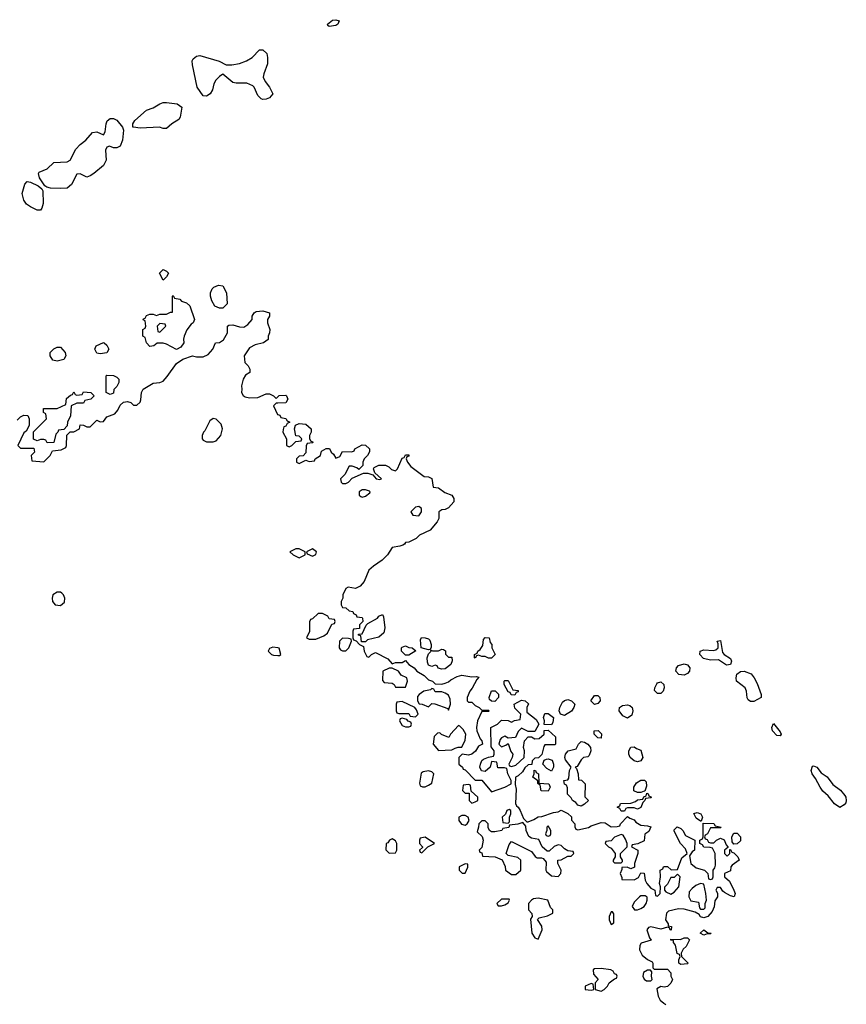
# Model space of a CAD drawing. Header units: inches. Extents: x 2396598 to 2566999, y 262085 to 451979.
# Tile 264 of 280: x 2498445 to 2503428, y 399781 to 405717. Entities that reach past the tile are written whole.
import ezdxf

# ---------------------------------------------------------------- set-up
doc = ezdxf.new("R2010")
doc.units = ezdxf.units.IN
doc.header["$MEASUREMENT"] = 0
for name, color, linetype in [('C4490', 7, 'Continuous'), ('C5309', 7, 'Continuous'), ('C5400', 7, 'Continuous')]:
    doc.layers.add(name, color=color, linetype=linetype)

msp = doc.modelspace()

# ---------------------------------------------------------------- linework, layer by layer
at = {"layer": 'C4490', "color": 5, "elevation": 40}
for points in [[(2499910, 405235.3), (2499900.2, 405240.2), (2499880.2, 405260.2), (2499858, 405310), (2499850, 405318), (2499813.6, 405333.6), (2499750, 405334), (2499730, 405339), (2499670, 405388.7), (2499650, 405375.3), (2499627.9, 405352.1), (2499614.8, 405330), (2499606.4, 405293.6), (2499592, 405270), (2499570, 405255.3), (2499550, 405258), (2499514, 405310), (2499485.6, 405445.6), (2499485.2, 405470), (2499490, 405482), (2499510, 405498), (2499530, 405501), (2499647.1, 405467.1), (2499690, 405444.7), (2499724, 405444), (2499770, 405452.7), (2499811.4, 405468.6), (2499845.2, 405490), (2499890, 405536), (2499910, 405534.8), (2499933.7, 405513.7), (2499939.3, 405490), (2499938.4, 405450), (2499916.3, 405390), (2499913.4, 405370), (2499923.8, 405343.8), (2499950.4, 405310), (2499970.4, 405270), (2499950, 405247), (2499930, 405237.2)], [(2499310, 405062), (2499288.4, 405068.4), (2499170, 405064), (2499130, 405068.7), (2499126, 405070), (2499126, 405090), (2499138, 405110), (2499210, 405171), (2499250, 405186), (2499290, 405210.8), (2499310, 405218.8), (2499330, 405218.8), (2499394, 405210), (2499422, 405190), (2499412, 405130), (2499403.6, 405116.4), (2499362, 405090), (2499330, 405062)], [(2499010, 404944), (2498985.4, 404954.6), (2498970, 404948), (2498961, 404930), (2498966, 404870), (2498950, 404838), (2498892, 404790), (2498870, 404775.3), (2498850, 404768.7), (2498810, 404788), (2498790, 404786), (2498757.3, 404722.7), (2498730, 404702), (2498690, 404699), (2498630, 404702), (2498608, 404708), (2498595.3, 404715.3), (2498564.7, 404764.7), (2498558, 404790), (2498562, 404798), (2498610, 404818), (2498650, 404856), (2498730, 404861), (2498749.3, 404870.7), (2498783.5, 404936.5), (2498810, 404964), (2498844, 404990), (2498882.7, 405037.3), (2498910, 405041), (2498950, 405022), (2498959.3, 405040.7), (2498966, 405090), (2498972.7, 405107.3), (2498990, 405121), (2499010, 405121), (2499030, 405111), (2499064.7, 405070), (2499071.3, 405051.3), (2499064, 404990), (2499050, 404955.3), (2499030, 404944)], [(2498570, 404568.7), (2498550, 404569.2), (2498509.6, 404589.6), (2498485.4, 404605.4), (2498469.2, 404630), (2498459, 404670), (2498474.6, 404725.4), (2498490, 404742), (2498510, 404738), (2498556, 404716), (2498578, 404698), (2498584.7, 404684.7), (2498586.8, 404610), (2498578.8, 404581.2)], [(2499310, 404146), (2499288, 404190), (2499310, 404212), (2499330, 404202), (2499342, 404190), (2499330, 404166)], [(2499650, 403979), (2499622, 403990), (2499602, 404022), (2499594, 404050), (2499595.3, 404070), (2499604.7, 404095.3), (2499614.6, 404105.4), (2499643.1, 404116.9), (2499670, 404112), (2499690.5, 404070.5), (2499695.5, 404004.5), (2499670, 403979)], [(2499390, 403728), (2499330, 403762), (2499310, 403768), (2499272.7, 403767.3), (2499254, 403750), (2499230, 403746), (2499208.4, 403768.4), (2499202, 403802), (2499186, 403810), (2499186, 403850), (2499202, 403858), (2499206, 403870), (2499202, 403902), (2499188.4, 403908.4), (2499190, 403914), (2499202, 403918), (2499210, 403934), (2499230, 403942), (2499250, 403942), (2499270, 403934), (2499290, 403942), (2499330, 403942), (2499354, 403954), (2499366, 403954), (2499366, 404050), (2499370, 404054), (2499378, 404038), (2499410, 404032), (2499421, 404021), (2499450.9, 404010.9), (2499470, 403992), (2499498, 403910), (2499491, 403890), (2499478, 403882), (2499452.7, 403847.3), (2499436, 403810), (2499432, 403792), (2499434, 403770), (2499416.9, 403743.1)], [(2499290, 403886), (2499274, 403870), (2499278, 403838), (2499290, 403834), (2499326, 403870), (2499322, 403882)], [(2498930, 403702), (2498910, 403706), (2498898, 403730), (2498906, 403750), (2498950, 403772), (2498954, 403770), (2498970, 403754), (2498982, 403730), (2498970, 403708)], [(2498670, 403658), (2498644.7, 403664.7), (2498628, 403690), (2498628, 403710), (2498650, 403732), (2498670, 403742), (2498690, 403742), (2498718, 403710), (2498722, 403690), (2498710, 403668.7)], [(2498990, 403458), (2498966, 403470), (2498966, 403570), (2498970, 403574), (2499010, 403572), (2499030, 403562), (2499042, 403550), (2499042, 403530), (2499030, 403506), (2499012.7, 403487.3), (2499010, 403466)], [(2498610, 403166), (2498602, 403182), (2498590, 403186), (2498570, 403186), (2498550, 403178), (2498528, 403188), (2498528.4, 403231.6), (2498606, 403310), (2498602, 403342), (2498588.4, 403348.4), (2498587.3, 403372.7), (2498670, 403374), (2498722, 403398), (2498727.3, 403432.7), (2498750, 403454), (2498762, 403458), (2498770, 403474), (2498778, 403458), (2498790, 403454), (2498822, 403458), (2498830, 403474), (2498874, 403470), (2498894, 403450), (2498874, 403430), (2498838, 403422), (2498830, 403406), (2498790, 403406), (2498754, 403390), (2498750.9, 403329.1), (2498732, 403290), (2498731.6, 403268.4), (2498710, 403246), (2498678, 403242), (2498674, 403230), (2498662, 403218), (2498650, 403168)], [(2499610, 403313.2), (2499590, 403299), (2499561, 403239), (2499552, 403230), (2499544.7, 403210), (2499544.7, 403190), (2499550, 403182), (2499571.6, 403171.6), (2499610, 403171.3), (2499630, 403178), (2499658, 403210), (2499668, 403250), (2499659, 403279), (2499628.9, 403308.9)], [(2498690, 402266.6), (2498670, 402266.6), (2498644.9, 402250), (2498640.5, 402230), (2498643, 402210), (2498658, 402190), (2498690, 402185.5), (2498714.3, 402205.7), (2498716.2, 402230), (2498709.3, 402250), (2498699.3, 402259.3)]]:
    msp.add_lwpolyline(points, close=True, dxfattribs=at)
for points in [[(2498430, 403302), (2498450, 403322), (2498470, 403332), (2498494, 403330), (2498502, 403310), (2498502, 403270), (2498483.6, 403236.4), (2498470, 403226), (2498434, 403150), (2498450, 403134), (2498530, 403134), (2498534, 403110), (2498514, 403090), (2498518, 403058), (2498590, 403052), (2498628, 403090), (2498642, 403118), (2498695.3, 403124.7), (2498722, 403138), (2498726, 403150), (2498728, 403212), (2498748, 403232), (2498770, 403232), (2498806, 403250), (2498810, 403274), (2498830, 403272), (2498850, 403262), (2498870, 403262), (2498910, 403302), (2498930, 403292), (2498950, 403294), (2498970, 403322), (2499019, 403341), (2499036.4, 403363.6), (2499050, 403394), (2499070, 403412), (2499095.3, 403415.3), (2499114, 403410), (2499130, 403394), (2499150, 403394), (2499170, 403412), (2499175.5, 403424.5), (2499179, 403470), (2499188, 403490), (2499250, 403526.8), (2499290, 403530.6), (2499310, 403538.8), (2499334.2, 403565.8), (2499390, 403644.7), (2499429, 403671), (2499486, 403690), (2499510, 403684.7), (2499550, 403684.7), (2499580.4, 403699.6), (2499608.9, 403731.1), (2499626, 403770), (2499650, 403772), (2499673.6, 403786.4), (2499698, 403830), (2499698, 403870), (2499704.7, 403875.3), (2499730, 403878), (2499770, 403864.7), (2499796.4, 403863.6), (2499820.4, 403879.6), (2499846, 403910), (2499846, 403930), (2499858, 403950), (2499870, 403958), (2499910, 403961), (2499950.9, 403950.9), (2499951, 403930), (2499938, 403910), (2499938, 403890), (2499952, 403850), (2499951.1, 403828.9), (2499942, 403810), (2499942, 403790), (2499914, 403770), (2499863.6, 403756.4), (2499830, 403738), (2499798, 403690), (2499802, 403650), (2499822, 403630), (2499832, 403610), (2499832, 403590), (2499805.4, 403574.6), (2499791.3, 403550), (2499781, 403510), (2499784.7, 403490), (2499782, 403470), (2499791.6, 403451.6), (2499803.6, 403443.6), (2499830, 403438), (2499880.4, 403439.6), (2499930, 403462), (2499950, 403462), (2499974, 403450), (2499990, 403434), (2500000, 403443.1)], [(2500000, 403406.3), (2499990, 403406), (2499974, 403390), (2499998, 403338), (2500000, 403337.3)], [(2500000, 401929.6), (2499970, 401934), (2499950, 401926), (2499942, 401910), (2499962, 401890), (2499974.6, 401885.4), (2500000, 401884.9)]]:
    msp.add_lwpolyline(points, dxfattribs=at)
at = {"layer": 'C5309', "color": 5, "elevation": 40}
for points in [[(2501950, 399997.2), (2501910, 399995.3), (2501902, 399990), (2501903.6, 399963.6), (2501932, 399930), (2501914, 399910), (2501914, 399870), (2501950, 399861), (2501968, 399870), (2501988, 399890), (2501998, 399910), (2502030, 399934), (2502042, 399938), (2502046, 399950), (2502042, 399962), (2502030, 399966), (2502022, 399982), (2502009.1, 399989.1)], [(2502230, 399988), (2502206.4, 399973.6), (2502201, 399950), (2502210, 399932), (2502223.5, 399923.5), (2502250, 399922), (2502258, 399930), (2502254, 399950), (2502256.4, 399976.4), (2502247.3, 399987.3)], [(2501890, 399906), (2501854, 399890), (2501854, 399870), (2501890, 399866), (2501906, 399870), (2501902, 399902)]]:
    msp.add_lwpolyline(points, close=True, dxfattribs=at)
msp.add_lwpolyline([(2502264, 400000), (2502270, 399994), (2502350, 399994), (2502370, 399972), (2502370.8, 399950), (2502381, 399930), (2502370, 399908), (2502351, 399889), (2502330, 399884), (2502310, 399888.7), (2502285.4, 399874.6), (2502294.8, 399830), (2502306.8, 399806.8), (2502327.3, 399787.3), (2502341, 399781)], dxfattribs=at)
at = {"layer": 'C5400', "color": 5, "elevation": 40}
for points in [[(2500310, 405675.3), (2500302, 405682), (2500301.2, 405690), (2500330, 405713.7), (2500350, 405717.1), (2500370, 405710.8), (2500362.8, 405690), (2500350, 405682)], [(2500530, 402882), (2500510, 402882), (2500492, 402870), (2500492, 402850), (2500502, 402842), (2500510, 402838), (2500530, 402844.7), (2500555.3, 402864.7), (2500558, 402870), (2500554, 402874)], [(2500850, 402782), (2500830, 402778), (2500802, 402750), (2500814, 402730), (2500850, 402726), (2500868, 402750), (2500868, 402770)], [(2500130, 402528), (2500110, 402528), (2500074, 402510), (2500094, 402490), (2500130, 402472), (2500150, 402482), (2500166, 402490), (2500166, 402510)], [(2500210, 402528), (2500174, 402510), (2500178, 402498), (2500210, 402482), (2500230, 402494), (2500234, 402510)], [(2500270, 402138), (2500243.6, 402136.4), (2500210, 402106), (2500198, 402102), (2500192.7, 402087.3), (2500191.1, 402028.9), (2500174, 401990), (2500190, 401982), (2500230, 401982), (2500278, 402002), (2500300.4, 402019.6), (2500327.3, 402072.7), (2500342, 402078), (2500346, 402090), (2500342, 402102), (2500310, 402106), (2500302, 402122)], [(2500506, 401966), (2500502, 402002), (2500487.3, 402007.3), (2500487.3, 402012.7), (2500510, 402014), (2500534, 402066), (2500543.1, 402076.9), (2500602, 402110), (2500610, 402122), (2500631.6, 402131.6), (2500638, 402118), (2500646.7, 402050), (2500639.5, 402020.5), (2500610, 401995.1), (2500542, 401978), (2500530, 401966)], [(2500390, 401988), (2500372, 401970), (2500371.3, 401930), (2500378, 401918), (2500390, 401911.3), (2500410, 401912), (2500428, 401930), (2500446, 401970), (2500442, 401982), (2500427.3, 401987.3)], [(2500910, 401918), (2500866, 401930), (2500862, 401978), (2500868, 401992), (2500890, 401991.3), (2500910, 401984.7), (2500917.3, 401977.3), (2500926, 401950), (2500924.7, 401935.3), (2500919.6, 401920.4)], [(2501270, 401868), (2501250, 401878), (2501230, 401878), (2501210, 401886), (2501198, 401882), (2501190, 401868), (2501186, 401870), (2501186, 401890), (2501202, 401898), (2501206, 401910), (2501220.4, 401919.6), (2501236.4, 401943.6), (2501240.4, 401979.6), (2501250, 401992), (2501274, 401990), (2501282, 401962), (2501291.1, 401951.1), (2501292, 401930), (2501311.1, 401891.1), (2501290, 401868)], [(2502706.5, 401826.5), (2502658.4, 401858.4), (2502610, 401856.9), (2502566.8, 401866.8), (2502546, 401890), (2502547.8, 401910), (2502570, 401917.3), (2502626.7, 401913.3), (2502642.5, 401917.5), (2502655.3, 401930), (2502655.3, 401955.3), (2502649.7, 401970.3), (2502670, 401974), (2502682, 401902), (2502691, 401890), (2502730, 401866), (2502736.4, 401850), (2502730, 401829.4)], [(2500770, 401886), (2500746, 401910), (2500746, 401930), (2500750, 401934), (2500770, 401942), (2500790, 401932), (2500811.1, 401931.1), (2500832, 401912), (2500790, 401886)], [(2501030, 401874), (2501050, 401874), (2501051.6, 401851.6), (2501044.7, 401830), (2501010, 401804), (2500990, 401802), (2500968.4, 401808.4), (2500962, 401822), (2500950, 401826), (2500930, 401818), (2500910, 401826), (2500903.1, 401843.1), (2500902, 401870), (2500910, 401894), (2500926, 401910), (2500922, 401918), (2500932.7, 401912.7), (2500970, 401912), (2500990, 401922), (2500999.6, 401919.6), (2501011.6, 401911.6), (2501012.7, 401892.7)], [(2500690, 401808), (2500672.7, 401807.3), (2500634, 401790), (2500632.7, 401732.7), (2500642, 401722), (2500690, 401718), (2500702, 401710), (2500710, 401694), (2500770, 401694), (2500782, 401730), (2500778, 401750), (2500745.2, 401765.2), (2500728.9, 401788.9)], [(2502450, 401766), (2502419, 401770), (2502400.9, 401790), (2502403.7, 401810), (2502417.1, 401822.9), (2502450, 401834.4), (2502470, 401828), (2502484.4, 401810), (2502482.4, 401790), (2502470, 401776.2)], [(2501430, 401646), (2501407.3, 401647.3), (2501402, 401662), (2501390, 401666), (2501366, 401710), (2501366, 401730), (2501370, 401734), (2501390, 401734), (2501418, 401678), (2501450, 401674), (2501450, 401666), (2501438, 401662)], [(2502870, 401606), (2502850, 401607.3), (2502837.2, 401617.2), (2502829.7, 401629.7), (2502826, 401670), (2502818.4, 401690), (2502767, 401730), (2502763.6, 401750), (2502768, 401772), (2502790, 401788), (2502812, 401790), (2502853.7, 401773.7), (2502873.4, 401750), (2502890, 401716), (2502914.9, 401650), (2502914, 401630)], [(2500930, 401686), (2500922, 401678), (2500882, 401670), (2500852, 401650), (2500843.6, 401636.4), (2500842, 401610), (2500852.7, 401592.7), (2500871.6, 401591.6), (2500910, 401574), (2500930, 401594), (2500947.3, 401592.7), (2501025.4, 401565.4), (2501030, 401554), (2501042, 401590), (2501040.4, 401620.4), (2501030, 401646), (2501010, 401658), (2500990, 401666), (2500950, 401666), (2500942, 401682)], [(2502290, 401655.1), (2502272.5, 401672.5), (2502274, 401690), (2502286.1, 401713.9), (2502290, 401719.1), (2502310, 401724.9), (2502327.3, 401710), (2502330.5, 401690), (2502324.9, 401670), (2502310, 401655.1)], [(2501310, 401606), (2501288.4, 401608.4), (2501278, 401618), (2501275.3, 401630), (2501290, 401672), (2501311.6, 401671.6), (2501331.6, 401651.6), (2501332, 401630)], [(2501730, 401522), (2501706, 401530), (2501698, 401550), (2501702, 401570), (2501718, 401602), (2501730, 401612), (2501750, 401618), (2501770.9, 401610.9), (2501791.3, 401590), (2501784.7, 401570), (2501770.5, 401549.5)], [(2501910, 401589.2), (2501888.7, 401610), (2501910, 401642), (2501930, 401642), (2501942, 401630), (2501944.7, 401610), (2501930, 401595.3)], [(2500750, 401606), (2500718, 401602), (2500714, 401590), (2500714, 401550), (2500718, 401538), (2500730, 401534), (2500790, 401534), (2500798, 401518), (2500830, 401514), (2500846, 401530), (2500836.4, 401556.4), (2500826, 401570)], [(2502110, 401506.6), (2502081.3, 401521.3), (2502059.3, 401550), (2502061.2, 401570), (2502078, 401582), (2502110, 401586.4), (2502122.4, 401582.4), (2502136.3, 401570), (2502140.3, 401550), (2502135.1, 401524.9)], [(2500750, 401506), (2500738, 401502), (2500734, 401490), (2500750, 401462), (2500770, 401454), (2500790, 401454), (2500802, 401458), (2500806, 401470), (2500802, 401482), (2500787.3, 401487.3), (2500778, 401498)], [(2501650, 401466), (2501607.3, 401467.3), (2501608, 401490), (2501602, 401510), (2501610, 401534), (2501630, 401534), (2501662, 401510), (2501659.6, 401480.4)], [(2501090, 401462), (2501042, 401410), (2501031.1, 401388.9), (2500987.3, 401407.3), (2500978, 401418), (2500963.6, 401416.4), (2500943.6, 401396.4), (2500938, 401350), (2500970, 401312), (2501050, 401316), (2501070, 401324.7), (2501088.9, 401331.1), (2501110, 401331.3), (2501130, 401374), (2501134, 401410), (2501118.6, 401438.6), (2501098, 401458)], [(2503030, 401399), (2503010, 401400.9), (2502982.7, 401430), (2502979, 401450), (2502990, 401474.8), (2503030, 401424.7), (2503036.3, 401410)], [(2501950, 401386), (2501930, 401388), (2501908, 401410), (2501908, 401430), (2501932, 401432), (2501952.7, 401412.7)], [(2501830, 400975.3), (2501810, 400982), (2501797.2, 400997.2), (2501778, 401010), (2501770, 401026), (2501748, 401048), (2501747.3, 401087.3), (2501742, 401102), (2501728.7, 401108.7), (2501726, 401130), (2501750, 401134), (2501755.3, 401144.7), (2501759, 401190), (2501769, 401210), (2501735.6, 401255.6), (2501731.8, 401270), (2501736.2, 401290), (2501751.3, 401308.7), (2501799.1, 401320.9), (2501812.7, 401350), (2501830, 401364.9), (2501850, 401361.6), (2501870.4, 401350.4), (2501886, 401330), (2501888.2, 401310), (2501878.5, 401281.5), (2501870, 401274), (2501844.7, 401270), (2501830, 401255.3), (2501804.7, 401215.3), (2501794, 401210), (2501802, 401202), (2501811.3, 401170), (2501814, 401134), (2501831.6, 401131.6), (2501854, 401110), (2501852.7, 401032.7), (2501874, 401010), (2501850, 400988)], [(2502170, 401244), (2502148.9, 401248.9), (2502126, 401270), (2502118, 401290), (2502118, 401310), (2502130, 401332), (2502150, 401334), (2502163.6, 401323.6), (2502190, 401314), (2502202, 401270), (2502190, 401248.7)], [(2501650, 401186), (2501623.1, 401203.1), (2501598, 401230), (2501607.3, 401252.7), (2501620.4, 401259.6), (2501630, 401262), (2501654, 401254), (2501662, 401230), (2501662, 401210)], [(2503390, 400967.3), (2503357, 400990), (2503318.9, 401038.9), (2503286.7, 401066.7), (2503269.7, 401089.7), (2503242.5, 401142.5), (2503222.7, 401170), (2503217.2, 401190), (2503224, 401216), (2503230, 401218), (2503251, 401210), (2503276.8, 401176.8), (2503312.5, 401152.5), (2503346.9, 401106.9), (2503393, 401073), (2503419.9, 401039.9), (2503426, 401030), (2503428.2, 401010), (2503424.4, 400995.6), (2503415.6, 400984.4)], [(2500910, 401188.7), (2500878, 401182), (2500866, 401174), (2500854, 401114), (2500858, 401098), (2500872.7, 401092.7), (2500890, 401092), (2500910, 401102), (2500930, 401114), (2500942, 401170), (2500930, 401182)], [(2501630, 401066), (2501588.9, 401068.9), (2501582, 401102), (2501568.4, 401111.6), (2501568.4, 401128.4), (2501538, 401150), (2501546, 401170), (2501547.3, 401192.7), (2501554, 401190), (2501558, 401178), (2501571.6, 401171.6), (2501574, 401114), (2501634, 401110), (2501642, 401090)], [(2501150, 401106), (2501118, 401102), (2501114, 401070), (2501130, 401054), (2501154, 401054), (2501154, 401010), (2501170, 400994), (2501190, 401002), (2501206, 401010), (2501206, 401030), (2501166, 401066), (2501162, 401102)], [(2502170, 401058), (2502147.3, 401067.3), (2502148, 401090), (2502163.1, 401116.9), (2502190, 401132), (2502211.6, 401131.6), (2502222, 401122), (2502223.6, 401096.4), (2502214, 401066), (2502210, 401066), (2502190, 401058)], [(2502170, 400958), (2502150, 400966), (2502110, 400966), (2502098, 400962), (2502090, 400946), (2502070, 400946), (2502062, 400962), (2502046, 400970), (2502062, 400978), (2502067.3, 400992.7), (2502130, 400994), (2502156.4, 401003.6), (2502170, 401014), (2502202, 401018), (2502207.3, 401032.7), (2502222, 401038), (2502226, 401054), (2502234, 401050), (2502238, 401038), (2502254, 401030), (2502250, 401026), (2502218, 401022), (2502214, 401010), (2502202, 400998), (2502190, 400968)], [(2501130, 400919.3), (2501110, 400919), (2501092, 400910), (2501091.3, 400890), (2501107.7, 400867.7), (2501130, 400861), (2501142, 400870), (2501155.3, 400890), (2501148.7, 400910)], [(2501395.3, 400955.3), (2501382, 400950), (2501372.7, 400927.3), (2501354, 400910), (2501358, 400878), (2501390, 400874), (2501398, 400882), (2501398, 400910), (2501406, 400930), (2501406, 400950)], [(2502550, 400886), (2502523.1, 400903.1), (2502508.9, 400931.1), (2502530, 400938), (2502551.3, 400930), (2502562, 400910), (2502554, 400886)], [(2501250, 400888), (2501230, 400888), (2501212, 400870), (2501211.3, 400848.7), (2501202, 400822), (2501232, 400792), (2501238, 400770), (2501230, 400726), (2501214, 400710), (2501218, 400698), (2501230, 400694), (2501234, 400674), (2501310.8, 400670.8), (2501352.7, 400652.7), (2501371.6, 400611.6), (2501374, 400590), (2501410, 400564.7), (2501436.4, 400563.6), (2501466, 400590), (2501466, 400650), (2501447.3, 400667.3), (2501390, 400678), (2501378, 400690), (2501394.6, 400745.4), (2501410, 400762), (2501530, 400702), (2501551.6, 400671.6), (2501563.6, 400663.6), (2501590, 400664.7), (2501599.8, 400659.8), (2501618.8, 400638.8), (2501616, 400590), (2501621.4, 400581.4), (2501650, 400556), (2501690, 400552), (2501708, 400570), (2501708.7, 400590), (2501688.7, 400630), (2501688, 400650), (2501710, 400652), (2501750, 400674), (2501770, 400674), (2501786, 400690), (2501782, 400702), (2501750, 400706), (2501730, 400718), (2501710, 400738), (2501690, 400742), (2501666.8, 400733.2), (2501636, 400704), (2501624, 400704), (2501595.3, 400730), (2501574.6, 400774.6), (2501530, 400782), (2501513.6, 400793.6), (2501499, 400830), (2501495.3, 400855.3), (2501478, 400878), (2501447.3, 400867.3), (2501398, 400862), (2501392.7, 400847.3), (2501358, 400842), (2501351.6, 400828.4), (2501310, 400822), (2501290, 400822), (2501278, 400830), (2501268, 400848), (2501268, 400870)], [(2501630, 400858), (2501622, 400850), (2501622, 400830), (2501614, 400810), (2501618, 400798), (2501630, 400794), (2501642, 400798), (2501646, 400810), (2501646, 400830)], [(2500890, 400788), (2500858, 400782), (2500854, 400770), (2500854, 400750), (2500874, 400730), (2500874, 400726), (2500854, 400710), (2500858, 400698), (2500870, 400694), (2500906, 400730), (2500946, 400750)], [(2502070, 400806), (2502031.1, 400788.9), (2502010, 400766), (2501978, 400762), (2501974, 400750), (2501994, 400730), (2502010, 400722), (2502034, 400690), (2502034, 400670), (2502022, 400650), (2502022, 400642), (2502030, 400634), (2502070, 400634), (2502078, 400642), (2502078, 400650), (2502066, 400670), (2502066, 400690), (2502108, 400730), (2502108, 400750), (2502096.4, 400776.4), (2502082, 400802)], [(2502750, 400746), (2502740.4, 400760.4), (2502738, 400790), (2502750, 400814), (2502770, 400814), (2502791.1, 400791.1), (2502790, 400766), (2502770, 400748.7)], [(2500690, 400778), (2500674, 400770), (2500664.7, 400755.3), (2500654, 400750), (2500652.7, 400712.7), (2500672.7, 400692.7), (2500710, 400694), (2500718, 400710), (2500718, 400750), (2500710, 400766)], [(2501130, 400628), (2501094, 400610), (2501094, 400590), (2501112.7, 400572.7), (2501130, 400572), (2501147.3, 400607.3), (2501146, 400626)], [(2502410, 400566), (2502390, 400546), (2502370, 400546), (2502350, 400506), (2502332.7, 400487.3), (2502332, 400470), (2502339.6, 400459.6), (2502370, 400446), (2502390, 400458), (2502418, 400490), (2502426, 400550)], [(2502550, 400508.7), (2502522, 400498), (2502499.6, 400480.4), (2502481, 400459), (2502478, 400430), (2502490, 400404.7), (2502538, 400398), (2502543.6, 400363.6), (2502550, 400354), (2502570, 400354), (2502576.4, 400363.6), (2502578, 400390), (2502586, 400410), (2502582, 400450), (2502570, 400506)], [(2502215.3, 400435.3), (2502190, 400435.3), (2502182, 400430), (2502150, 400398), (2502138, 400370), (2502151.6, 400351.6), (2502170, 400351.3), (2502190, 400358), (2502209, 400371), (2502222, 400390), (2502228, 400410), (2502227.3, 400427.3)], [(2501395.3, 400415.3), (2501350, 400415.3), (2501322, 400390), (2501330, 400374), (2501350, 400374), (2501370, 400382), (2501390, 400394), (2501398, 400410)], [(2501570, 400421.2), (2501542.8, 400417.2), (2501530.8, 400409.2), (2501512, 400390), (2501511.3, 400370), (2501512, 400350), (2501532, 400328), (2501534, 400310), (2501524.7, 400295.3), (2501532, 400210), (2501550, 400182), (2501570, 400174), (2501594, 400230), (2501592.3, 400252.3), (2501567.3, 400292.7), (2501576.4, 400303.6), (2501626, 400314), (2501658, 400330), (2501658, 400350), (2501645.6, 400365.6), (2501628.9, 400408.9)], [(2502018, 400338), (2502010, 400338), (2501998, 400310), (2501998, 400290), (2502010, 400262), (2502027.3, 400272.7), (2502027.3, 400327.3)], [(2502570, 400198), (2502548, 400210), (2502570, 400231.3), (2502592.7, 400212.7), (2502614, 400210), (2502610, 400206), (2502590, 400206)], [(2502430, 400022), (2502418, 400030), (2502418, 400050), (2502426, 400070), (2502422, 400082), (2502408, 400088), (2502398, 400138), (2502386, 400154), (2502386, 400166), (2502370, 400168), (2502370, 400174), (2502428.4, 400171.6), (2502450, 400182), (2502470, 400182), (2502482, 400170), (2502462, 400130), (2502445.4, 400114.6), (2502432, 400090), (2502434, 400070), (2502474, 400030), (2502470, 400026)]]:
    msp.add_lwpolyline(points, close=True, dxfattribs=at)
for points in [[(2500000, 403443.1), (2500008.9, 403451.1), (2500050, 403454), (2500054, 403450), (2500062, 403430), (2500050, 403408), (2500000, 403406.3)], [(2500000, 403337.3), (2500012.7, 403332.7), (2500018, 403318), (2500050, 403312), (2500058, 403298), (2500074, 403290), (2500058, 403282), (2500050, 403266), (2500038, 403262), (2500032.7, 403247.3), (2500032, 403230), (2500054, 403190), (2500054, 403150), (2500070, 403142), (2500086, 403150), (2500110, 403174), (2500142, 403178), (2500146, 403190), (2500130, 403206), (2500108.4, 403208.4), (2500102, 403250), (2500107.3, 403272.7), (2500130, 403282), (2500170, 403278), (2500202, 403250), (2500202, 403230), (2500192, 403210), (2500192.7, 403192.7), (2500198, 403178), (2500214, 403170), (2500210, 403166), (2500178, 403162), (2500172, 403148), (2500170, 403106), (2500152.7, 403087.3), (2500130, 403086), (2500114, 403070), (2500114, 403050), (2500130, 403042), (2500170, 403062), (2500190, 403054), (2500222, 403058), (2500226, 403070), (2500258, 403090), (2500264, 403116), (2500292.7, 403132.7), (2500312.7, 403132.7), (2500322, 403110), (2500336.9, 403096.9), (2500350, 403074), (2500375.3, 403084.7), (2500390, 403114), (2500447.3, 403112.7), (2500462, 403118), (2500466, 403130), (2500510, 403154), (2500530, 403152), (2500554, 403130), (2500552.7, 403112.7), (2500542, 403090), (2500522, 403070), (2500514, 403050), (2500514, 403030), (2500490, 403006), (2500476.4, 403016.4), (2500450, 403026), (2500430, 403026), (2500405.4, 402974.6), (2500378, 402950), (2500382, 402930), (2500390, 402922), (2500410, 402922), (2500426, 402930), (2500450, 402954), (2500516.4, 402983.6), (2500543.6, 402983.6), (2500574, 402974), (2500594, 402950), (2500615.3, 402944.7), (2500626, 402950), (2500586, 402986), (2500578, 403010), (2500582, 403018), (2500609, 403031), (2500650, 403032), (2500670, 403022), (2500686.4, 403006.4), (2500710, 402998), (2500722, 403010), (2500750, 403074), (2500762, 403078), (2500770, 403094), (2500790, 403094), (2500790, 403086), (2500778, 403082), (2500774, 403070), (2500782, 403050), (2500803.5, 403023.5), (2500883.6, 402963.6), (2500910, 402962), (2500930, 402952), (2500938, 402898), (2500970, 402894), (2501007.1, 402867.1), (2501050.7, 402850.7), (2501062, 402830), (2501062, 402810), (2501030, 402774), (2501010, 402764), (2500990, 402762), (2500972, 402750), (2500971, 402710), (2500961, 402690), (2500919.8, 402640.2), (2500854, 402610), (2500834, 402590), (2500790, 402568), (2500770, 402566), (2500764.7, 402555.3), (2500754, 402550), (2500737.3, 402542.7), (2500690, 402535.3), (2500662, 402490), (2500630, 402458), (2500576.9, 402423.1), (2500550, 402398), (2500522, 402330), (2500498, 402302), (2500470, 402288.7), (2500424.7, 402295.3), (2500411.6, 402288.4), (2500392, 402250), (2500392, 402230), (2500382, 402210), (2500382, 402190), (2500390, 402174), (2500410, 402172), (2500430, 402154), (2500454, 402150), (2500458, 402138), (2500474, 402130), (2500478, 402118), (2500510, 402114), (2500512, 402110), (2500514, 402090), (2500494, 402070), (2500492.7, 402047.3), (2500458, 402042), (2500454, 402030), (2500454, 401990), (2500458, 401978), (2500472.7, 401972.7), (2500494, 401950), (2500518, 401938), (2500522, 401910), (2500538, 401878), (2500550, 401874), (2500566, 401890), (2500590, 401902), (2500663.6, 401863.6), (2500690, 401834), (2500710, 401842), (2500750, 401842), (2500770, 401854), (2500791, 401830), (2500822.8, 401810), (2500838, 401790), (2500883.4, 401763.4), (2500910, 401738), (2500934, 401730), (2500950, 401714), (2500990, 401712), (2501010, 401718), (2501030, 401724.7), (2501043.2, 401736.8), (2501082, 401758), (2501110, 401764.7), (2501170, 401756), (2501198, 401758), (2501212.7, 401752.7), (2501201, 401739), (2501173.4, 401686.6), (2501158, 401670), (2501142, 401630), (2501142, 401610), (2501150, 401602), (2501170, 401602), (2501190, 401582), (2501214, 401570), (2501230, 401554), (2501270, 401554), (2501274, 401550), (2501270, 401546), (2501230, 401546), (2501204.7, 401490), (2501198, 401450), (2501201, 401430), (2501221.4, 401381.4), (2501231.3, 401370), (2501234, 401350), (2501210, 401338), (2501193, 401307), (2501170.4, 401289.6), (2501150, 401283.7), (2501111.6, 401288.4), (2501092, 401270), (2501092, 401230), (2501114, 401210), (2501118, 401198), (2501130, 401194), (2501190, 401132), (2501230, 401132), (2501290, 401062), (2501369, 401090), (2501408, 401110), (2501408, 401130), (2501388, 401170), (2501382, 401202), (2501367.3, 401207.3), (2501327.3, 401207.3), (2501322, 401242), (2501290, 401246), (2501282, 401210), (2501250, 401184), (2501228.9, 401188.9), (2501219.3, 401210), (2501222, 401230), (2501230, 401251.3), (2501240.2, 401259.8), (2501270, 401272), (2501302, 401278), (2501306, 401290), (2501306, 401310), (2501287.3, 401332.7), (2501286, 401450), (2501326, 401470), (2501350, 401494), (2501390, 401492), (2501410, 401482), (2501428.4, 401491.6), (2501462, 401498), (2501466, 401530), (2501430, 401566), (2501426, 401590), (2501470, 401614), (2501491.6, 401611.6), (2501512, 401592), (2501502, 401570), (2501502, 401542), (2501558.8, 401498.8), (2501574, 401470), (2501550, 401426), (2501510, 401426), (2501470, 401446), (2501450, 401426), (2501434, 401390), (2501390, 401386), (2501370, 401398), (2501350, 401388), (2501342, 401378), (2501334, 401350), (2501350, 401334), (2501376.4, 401343.6), (2501390, 401354), (2501406, 401306), (2501418, 401290), (2501414, 401270), (2501394, 401230), (2501398, 401218), (2501410, 401214), (2501436.4, 401223.6), (2501486, 401270), (2501488.7, 401310), (2501482, 401330), (2501488, 401370), (2501510, 401394), (2501530, 401394), (2501550, 401382), (2501576.4, 401383.6), (2501606, 401410), (2501607.3, 401432.7), (2501630, 401434), (2501674, 401394), (2501674, 401350), (2501670, 401346), (2501610, 401346), (2501603.6, 401336.4), (2501592, 401288), (2501572.7, 401267.3), (2501550, 401266), (2501534, 401250), (2501532.7, 401227.3), (2501510, 401226), (2501490, 401206), (2501476.9, 401183.1), (2501450, 401158), (2501434, 401150), (2501432.7, 401107.3), (2501437.5, 401077.5), (2501432.8, 400992.8), (2501438.8, 400978.8), (2501450.8, 400970), (2501462.8, 400950), (2501481, 400901), (2501502, 400882), (2501510, 400882), (2501544.7, 400895.3), (2501570, 400911.3), (2501592.7, 400912.7), (2501663.1, 400936.9), (2501690, 400941), (2501710, 400951.3), (2501750, 400931.3), (2501770.6, 400910.6), (2501771.3, 400891.3), (2501791.3, 400870), (2501792, 400852), (2501798, 400838), (2501810, 400834), (2501873.2, 400846.8), (2501890, 400858), (2501950, 400878), (2501974.4, 400874.4), (2502010, 400851.3), (2502047.3, 400852.7), (2502062, 400858), (2502066, 400870), (2502110, 400914), (2502123.6, 400903.6), (2502150, 400894), (2502159.6, 400879.6), (2502190, 400862), (2502230, 400858), (2502250, 400851.3), (2502236.9, 400823.1), (2502212.7, 400807.3), (2502210, 400766), (2502171.6, 400748.4), (2502138, 400742), (2502134, 400730), (2502172, 400710), (2502171.3, 400691.3), (2502152, 400630), (2502151.6, 400608.4), (2502130, 400598), (2502107.3, 400607.3), (2502074, 400606), (2502074, 400594), (2502064.7, 400570), (2502074, 400546), (2502074, 400534), (2502150, 400532), (2502174.6, 400545.4), (2502190, 400574), (2502210, 400572), (2502216, 400530), (2502224.7, 400510), (2502250, 400482), (2502274, 400470), (2502278, 400438), (2502290, 400434), (2502306, 400450), (2502308, 400490), (2502302, 400510), (2502308.7, 400550), (2502306, 400590), (2502322, 400598), (2502326, 400610), (2502331.6, 400611.6), (2502350, 400612), (2502372.7, 400592.7), (2502410, 400594), (2502436.5, 400663.5), (2502468, 400690), (2502458, 400718), (2502428.7, 400750), (2502390, 400826), (2502390, 400834), (2502408.9, 400851.1), (2502430, 400842), (2502442, 400830), (2502458, 400798), (2502514, 400770), (2502512, 400710), (2502499.6, 400700.4), (2502483.6, 400676.4), (2502491, 400630), (2502523.5, 400603.5), (2502574, 400590), (2502594, 400570), (2502598, 400538), (2502610, 400534), (2502622, 400538), (2502626, 400550), (2502626, 400590), (2502636.4, 400603.6), (2502640.4, 400619.6), (2502638, 400690), (2502622, 400722), (2502607.3, 400727.3), (2502568.4, 400728.4), (2502562, 400742), (2502546, 400750), (2502546, 400770), (2502562, 400778), (2502566, 400790), (2502566, 400874), (2502630, 400872), (2502638, 400858), (2502674, 400850), (2502670, 400846), (2502610, 400846), (2502591.6, 400808.4), (2502578, 400802), (2502574, 400790), (2502578, 400778), (2502590, 400774), (2502598, 400758), (2502610, 400754), (2502630, 400754), (2502646, 400770), (2502670, 400782), (2502692.7, 400772.7), (2502703.6, 400743.6), (2502714, 400730), (2502714, 400726), (2502694, 400710), (2502694, 400690), (2502710, 400674), (2502726, 400690), (2502726, 400714), (2502730, 400714), (2502738, 400698), (2502750, 400694), (2502774.8, 400670), (2502782, 400650), (2502739.6, 400620.4), (2502732, 400610), (2502730, 400586), (2502694, 400570), (2502694, 400550), (2502723.6, 400523.6), (2502751.1, 400468.9), (2502758, 400450), (2502752, 400430), (2502730, 400435.3), (2502694.6, 400454.6), (2502683.1, 400463.1), (2502670, 400486), (2502650, 400486), (2502642, 400470), (2502652, 400452), (2502651.3, 400430), (2502634.8, 400405.2), (2502630.8, 400369.2), (2502619.6, 400340.4), (2502594, 400310), (2502570, 400302), (2502548.4, 400308.4), (2502542, 400322), (2502516.4, 400336.4), (2502450, 400355.3), (2502416.4, 400356.4), (2502356.9, 400343.1), (2502344.7, 400330), (2502338, 400290), (2502354, 400266), (2502354, 400254), (2502374, 400250), (2502372.7, 400227.3), (2502366, 400230), (2502362, 400242), (2502350, 400246), (2502310, 400235.3), (2502250, 400249), (2502236, 400244), (2502226, 400230), (2502242, 400182), (2502251.1, 400168.9), (2502190.9, 400149.1), (2502184, 400136), (2502181, 400110), (2502198, 400078), (2502230, 400051.3), (2502256.9, 400036.9), (2502262, 400030), (2502262, 400002), (2502264, 400000)], [(2500000, 401884.9), (2500010, 401884.7), (2500018, 401890), (2500008.4, 401928.4), (2500000, 401929.6)]]:
    msp.add_lwpolyline(points, dxfattribs=at)

doc.saveas('drawing.dxf')
